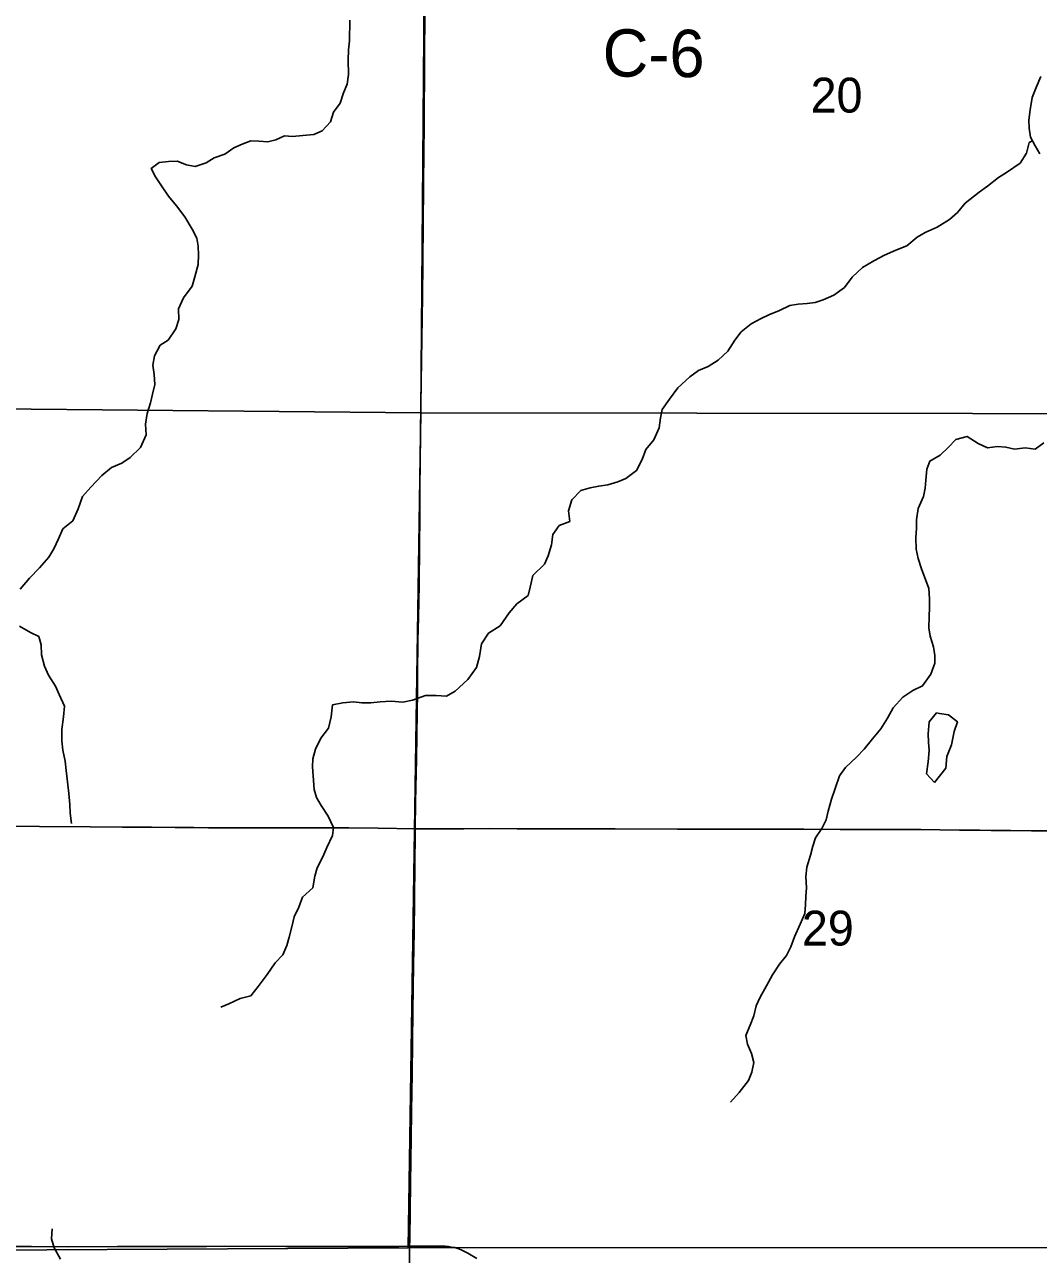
# Model space of a CAD drawing. Extents: x 0 to 34, y 0 to 22.
# Drawn here: x 5.721 to 6.329, y 14.896 to 15.634 of the extents above; entities that cross this region are included whole.
import ezdxf

# ---------------------------------------------------------------- set-up
doc = ezdxf.new("R2010")
doc.units = 0
for name, color, linetype in [('GM_X_County_Road_Text', 7, 'Continuous'), ('GM_X_Major_River', 7, 'Continuous'), ('GM_X_Minor_Lake', 7, 'Continuous'), ('GM_X_Minor_River', 7, 'Continuous'), ('GM_X_Section', 7, 'Continuous'), ('GM_X_Section_Text', 7, 'Continuous'), ('GM_X_State_Route', 7, 'Continuous'), ('GM_X_Township_Road', 7, 'Continuous')]:
    doc.layers.add(name, color=color, linetype=linetype)

msp = doc.modelspace()

# ---------------------------------------------------------------- linework, layer by layer
at = {"layer": 'GM_X_Major_River'}
msp.add_lwpolyline([(6.33046, 15.60243), (6.32776, 15.596), (6.32525, 15.58995), (6.32405, 15.58256), (6.32325, 15.5763), (6.32341, 15.57156), (6.32431, 15.56605), (6.32712, 15.56091), (6.32993, 15.55614)], dxfattribs=at)
at = {"layer": 'GM_X_Minor_Lake'}
for points in [[(6.26961, 15.2205), (6.26792, 15.22078), (6.26352, 15.2155), (6.2629, 15.20829), (6.26305, 15.20336), (6.2634, 15.19823), (6.26297, 15.19141), (6.26197, 15.1842), (6.26667, 15.17905)], [(6.26667, 15.17905), (6.27356, 15.18772), (6.274, 15.19474), (6.27689, 15.20174), (6.27847, 15.20969), (6.28041, 15.21556), (6.27512, 15.21959), (6.26961, 15.2205)]]:
    msp.add_lwpolyline(points, dxfattribs=at)
at = {"layer": 'GM_X_Minor_River'}
for points in [[(5.91596, 15.63628), (5.91588, 15.62395), (5.91527, 15.61845), (5.91503, 15.61238), (5.91516, 15.60365), (5.91436, 15.59797), (5.91223, 15.59267), (5.91029, 15.58643), (5.90627, 15.58114), (5.90433, 15.57528), (5.89936, 15.57), (5.89441, 15.56776), (5.88776, 15.56705), (5.88169, 15.56653), (5.87676, 15.56695), (5.87162, 15.56452), (5.86686, 15.56342), (5.86136, 15.56365), (5.85662, 15.56387), (5.85149, 15.56201), (5.84635, 15.55978), (5.84101, 15.55602), (5.83454, 15.55379), (5.82978, 15.55079), (5.82331, 15.54856), (5.818, 15.54955), (5.81252, 15.55168), (5.8072, 15.55153), (5.8017, 15.551), (5.79674, 15.54725), (5.79936, 15.5423), (5.80349, 15.53638), (5.80724, 15.53066), (5.81194, 15.52493), (5.81702, 15.51826), (5.82152, 15.51101), (5.82413, 15.50549), (5.82505, 15.50074), (5.8252, 15.49562), (5.82497, 15.48974), (5.82302, 15.48235)], [(6.32549, 15.5639), (6.32353, 15.56283), (6.32197, 15.55658), (6.31813, 15.55054), (6.30993, 15.54491), (6.30517, 15.54191), (6.29849, 15.53665), (6.29353, 15.53308), (6.28513, 15.5265), (6.28054, 15.52103), (6.27577, 15.5167), (6.26833, 15.51221), (6.2611, 15.50885), (6.25634, 15.50622), (6.25004, 15.50096), (6.24357, 15.49835), (6.23672, 15.49537), (6.23024, 15.492), (6.22357, 15.48788), (6.21727, 15.48223), (6.21267, 15.47601), (6.20638, 15.47131), (6.1999, 15.46851), (6.19515, 15.46703), (6.1904, 15.46631), (6.1849, 15.46597), (6.17996, 15.46525), (6.17368, 15.46207), (6.1674, 15.45965), (6.16264, 15.45741), (6.15673, 15.45423), (6.15082, 15.44934), (6.14699, 15.44443), (6.14276, 15.43783), (6.13703, 15.43237), (6.13093, 15.42862), (6.12504, 15.42619), (6.11988, 15.42244), (6.11282, 15.41585), (6.10765, 15.40906), (6.10343, 15.40283), (6.10225, 15.39772), (6.10164, 15.39184), (6.09836, 15.38465), (6.09358, 15.37881), (6.09125, 15.37275), (6.08798, 15.36614), (6.0815, 15.36144), (6.07674, 15.35939), (6.07084, 15.35754), (6.06534, 15.35682), (6.06021, 15.35572), (6.0545, 15.35425), (6.04915, 15.3486), (6.0472, 15.34197), (6.04792, 15.3357), (6.04164, 15.33328), (6.0378, 15.32781), (6.037, 15.32155), (6.03487, 15.31512), (6.03274, 15.31001), (6.02586, 15.30323), (6.0241, 15.29623), (6.02293, 15.2913), (6.01625, 15.28623), (6.01147, 15.28076), (6.0061, 15.27303), (5.99924, 15.26871), (5.99502, 15.26229), (5.99383, 15.25471), (5.99188, 15.24809), (5.98671, 15.24092), (5.97926, 15.23395), (5.97392, 15.23077), (5.96785, 15.23119), (5.9614, 15.23124), (5.9536, 15.22845), (5.94771, 15.22736), (5.9407, 15.22779), (5.93424, 15.22746), (5.92855, 15.22693), (5.92324, 15.22678), (5.91812, 15.22739), (5.91185, 15.22687), (5.90558, 15.22559), (5.90477, 15.21839), (5.9032, 15.21176), (5.89861, 15.20572), (5.89533, 15.1991), (5.89377, 15.19323), (5.89355, 15.18849), (5.89408, 15.18317), (5.89459, 15.17482), (5.89607, 15.17007), (5.89888, 15.1653), (5.90301, 15.15882), (5.90619, 15.15216), (5.90558, 15.14723), (5.90212, 15.14005), (5.8998, 15.13456), (5.89634, 15.12795)], [(5.82302, 15.48235), (5.82146, 15.47667), (5.81629, 15.46969), (5.8132, 15.46326), (5.81335, 15.45681), (5.8116, 15.45113), (5.80699, 15.44434), (5.80223, 15.44134), (5.79877, 15.43491), (5.79778, 15.42942), (5.79869, 15.42372), (5.79902, 15.41783), (5.79765, 15.41196), (5.79648, 15.40685), (5.79453, 15.40041), (5.79335, 15.39397), (5.79387, 15.38751), (5.7904, 15.37995), (5.78428, 15.37393), (5.77933, 15.37055), (5.77305, 15.36794), (5.76732, 15.36324), (5.76063, 15.35627), (5.75566, 15.35062), (5.75295, 15.34324), (5.74986, 15.33605), (5.74375, 15.33116), (5.74124, 15.3253), (5.73854, 15.31925), (5.73547, 15.31415), (5.72992, 15.30774), (5.72381, 15.30171), (5.71826, 15.29512)], [(6.33228, 15.3829), (6.32713, 15.37895), (6.32106, 15.37975), (6.31461, 15.37904), (6.30949, 15.38022), (6.30456, 15.38064), (6.29848, 15.37974), (6.29281, 15.38243), (6.2862, 15.38666), (6.27955, 15.38481), (6.27496, 15.37991), (6.27018, 15.37539), (6.2639, 15.37184), (6.26215, 15.36692), (6.26154, 15.36047), (6.26112, 15.35554), (6.26014, 15.35061), (6.25686, 15.34343), (6.25586, 15.33661), (6.25583, 15.33167), (6.25541, 15.3258), (6.25573, 15.31896), (6.25683, 15.31345), (6.25888, 15.30717), (6.26334, 15.29538), (6.26368, 15.2893), (6.26364, 15.28399), (6.26341, 15.27868), (6.26336, 15.27185), (6.26408, 15.26691), (6.26612, 15.26045), (6.26685, 15.25532), (6.26681, 15.25057), (6.26449, 15.24414), (6.2595, 15.23716), (6.25379, 15.23435), (6.24769, 15.23023), (6.24195, 15.22382), (6.23849, 15.21758), (6.23446, 15.21135), (6.22949, 15.20532), (6.22451, 15.1991), (6.21992, 15.1942), (6.21323, 15.18799), (6.20978, 15.18308), (6.20707, 15.17551), (6.20494, 15.16907), (6.20299, 15.16188), (6.20181, 15.15677), (6.19912, 15.15147), (6.19528, 15.14581), (6.19373, 15.14089), (6.19236, 15.13559), (6.19003, 15.12839), (6.18961, 15.1227), (6.18994, 15.11587), (6.18953, 15.11075), (6.1893, 15.10563), (6.18888, 15.10051), (6.18618, 15.09408), (6.18271, 15.08652), (6.18058, 15.08046), (6.17789, 15.07536), (6.17367, 15.07008), (6.16945, 15.06366), (6.16599, 15.05705), (6.16215, 15.05043), (6.15964, 15.04514), (6.15827, 15.03908), (6.15614, 15.03359), (6.15344, 15.02735), (6.15454, 15.02222), (6.15697, 15.01651), (6.15826, 15.01119), (6.15708, 15.00531), (6.15514, 15.0004), (6.14959, 14.99323), (6.14423, 14.98739)], [(5.7179, 15.27292), (5.72452, 15.26908), (5.72943, 15.26657), (5.73091, 15.26163), (5.73106, 15.25574), (5.73291, 15.2489), (5.73534, 15.24338), (5.73946, 15.2369), (5.7417, 15.23195), (5.74488, 15.2249), (5.74426, 15.21846), (5.74326, 15.21088), (5.74321, 15.20405), (5.74393, 15.19854), (5.74521, 15.19189), (5.74593, 15.18638), (5.74664, 15.17954), (5.74753, 15.17252), (5.74805, 15.16587), (5.74821, 15.16075), (5.74911, 15.15448)], [(5.89634, 15.12795), (5.89497, 15.12283), (5.89378, 15.11601), (5.88767, 15.11037), (5.88535, 15.10431), (5.88265, 15.09845), (5.88148, 15.09334), (5.87953, 15.08633), (5.87816, 15.08141), (5.87585, 15.07573), (5.87126, 15.07084), (5.86646, 15.06404), (5.8611, 15.05668), (5.85669, 15.05121), (5.85023, 15.04955), (5.84338, 15.04638), (5.83862, 15.04433)], [(5.74247, 14.89327), (5.73872, 14.89994), (5.73706, 14.90545), (5.73748, 14.91133)]]:
    msp.add_lwpolyline(points, dxfattribs=at)
at = {"layer": 'GM_X_Section'}
for points in [[(5.45367, 15.90574), (5.96256, 15.90376), (5.95855, 15.40077), (5.44855, 15.40559)], [(5.96256, 15.90376), (6.46006, 15.89847), (6.45513, 15.40021), (5.95855, 15.40077)], [(5.44873, 15.40388), (5.44855, 15.40559), (5.95855, 15.40077), (5.95095, 14.90007), (5.44507, 14.89729)], [(6.45513, 15.40021), (6.45152, 14.90024), (5.95095, 14.90007), (5.95855, 15.40077)]]:
    msp.add_lwpolyline(points, close=True, dxfattribs=at)
at = {"layer": 'GM_X_State_Route'}
for points in [[(5.95522, 15.15137), (5.95548, 15.1674), (5.95591, 15.19305), (5.9564, 15.22145), (5.95655, 15.23263), (5.95658, 15.24382), (5.9568, 15.26433), (5.95709, 15.278), (5.95754, 15.29757), (5.95781, 15.32099), (5.95801, 15.33859), (5.95808, 15.3563), (5.95814, 15.37059), (5.95854, 15.40571), (5.95907, 15.43247), (5.95968, 15.47051), (5.95985, 15.49076), (5.96003, 15.51444), (5.9602, 15.53652), (5.96046, 15.55859), (5.96056, 15.57132), (5.96057, 15.58717), (5.96071, 15.59929), (5.96084, 15.61634), (5.96106, 15.63872)], [(5.95186, 14.90099), (5.9519, 14.90485), (5.95224, 14.92287), (5.95266, 14.95332), (5.95279, 14.96513), (5.95299, 14.98191), (5.95335, 15.00429), (5.95385, 15.04188), (5.95428, 15.06953), (5.95458, 15.08973), (5.95481, 15.10807), (5.95501, 15.13084), (5.95516, 15.14751), (5.95522, 15.15137)], [(5.94588, 14.39531), (5.94595, 14.40393), (5.9462, 14.42794), (5.94632, 14.43969), (5.94636, 14.45864), (5.94654, 14.481), (5.94684, 14.5015), (5.94705, 14.51641), (5.94712, 14.52667), (5.94739, 14.5422), (5.94758, 14.56178), (5.9479, 14.59441), (5.94806, 14.61306), (5.94842, 14.64166), (5.94871, 14.66494), (5.94898, 14.69331), (5.94942, 14.73675), (5.94982, 14.76234), (5.95025, 14.79299), (5.95055, 14.81319), (5.95083, 14.83027), (5.95121, 14.85421), (5.95153, 14.87409), (5.95186, 14.90099)]]:
    msp.add_lwpolyline(points, dxfattribs=at)
at = {"layer": 'GM_X_Township_Road'}
for points in [[(5.64859, 15.15296), (5.65747, 15.15292), (5.67798, 15.15287), (5.69539, 15.15286), (5.70378, 15.15285), (5.71496, 15.15281), (5.72988, 15.15275), (5.76034, 15.1525), (5.77961, 15.1524), (5.79702, 15.15228), (5.81131, 15.15217), (5.8225, 15.15208), (5.8312, 15.15199), (5.84019, 15.1519), (5.84578, 15.15185), (5.86473, 15.15185), (5.8756, 15.15185), (5.8846, 15.15185), (5.89766, 15.15186), (5.91537, 15.15181), (5.93309, 15.15172), (5.95522, 15.15137)], [(5.95522, 15.15137), (5.95897, 15.15137), (5.96425, 15.15137), (5.97419, 15.15129), (5.98446, 15.15135), (5.99997, 15.15144), (6.01644, 15.1514), (6.02453, 15.15138), (6.03789, 15.15134), (6.05, 15.15134), (6.06368, 15.15125), (6.07518, 15.15124), (6.11247, 15.15117), (6.15567, 15.15106), (6.16499, 15.15109), (6.17182, 15.15113), (6.17926, 15.15114), (6.18827, 15.15106), (6.2102, 15.15098), (6.23734, 15.15088), (6.24387, 15.15089), (6.25039, 15.15089), (6.25847, 15.15086), (6.26997, 15.15065), (6.28177, 15.15048), (6.28704, 15.15048), (6.29388, 15.15044), (6.30071, 15.15039), (6.31221, 15.1503), (6.32495, 15.15015), (6.33551, 15.15005)], [(5.70076, 14.90079), (5.70286, 14.90082), (5.70704, 14.90089), (5.71232, 14.90088), (5.72506, 14.9008), (5.74651, 14.90071), (5.77666, 14.90072), (5.79438, 14.90077), (5.80152, 14.90077), (5.81302, 14.90084), (5.81644, 14.90086), (5.82328, 14.90089), (5.83011, 14.9009), (5.84099, 14.90092), (5.87735, 14.90089), (5.89662, 14.90082), (5.9162, 14.90077), (5.9277, 14.90077), (5.93827, 14.90076), (5.94542, 14.90086), (5.95186, 14.90099)], [(5.95186, 14.90099), (5.95429, 14.90099), (5.97087, 14.901), (5.97309, 14.90094), (5.97522, 14.90077), (5.97694, 14.9005), (5.97888, 14.90012), (5.9807, 14.89958), (5.98269, 14.8988), (5.98686, 14.89674), (5.99223, 14.89359)]]:
    msp.add_lwpolyline(points, dxfattribs=at)

# ---------------------------------------------------------------- texts
at = {"layer": 'GM_X_County_Road_Text'}
msp.add_text('C-6', height=0.028409, rotation=359.5428, dxfattribs=at).set_placement((6.06753, 15.60253))
at = {"layer": 'GM_X_Section_Text'}
for s, p in [('20', (6.19237, 15.58087)), ('29', (6.18716, 15.08129))]:
    msp.add_text(s, height=0.020928, rotation=0.00001, dxfattribs=at).set_placement(p)

doc.saveas('drawing.dxf')
